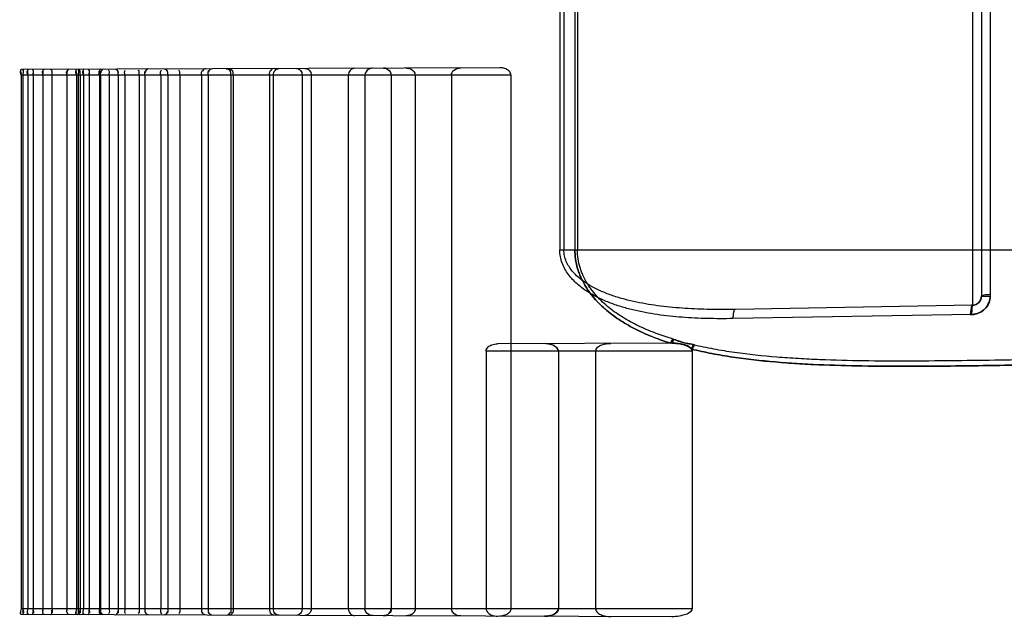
# Model space of a CAD drawing. Header units: millimetres. Extents: x 0 to 297, y 0 to 210.
# Tile 264 of 438: x 146.501 to 146.822, y 157.895 to 158.089. Entities that reach past the tile are written whole.
import ezdxf

# ---------------------------------------------------------------- set-up
doc = ezdxf.new("R2010")
doc.units = ezdxf.units.MM
doc.header["$LTSCALE"] = 16.335
doc.layers.add('INTFCLR_72935', color=7, linetype='CONTINUOUS')

msp = doc.modelspace()

# ---------------------------------------------------------------- linework, layer by layer
at = {"layer": 'INTFCLR_72935', "color": 9, "linetype": 'Continuous'}
for p, q in [((146.8116880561, 158.1760212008), (146.8116880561, 157.9959182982)), ((146.8146356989, 158.1730216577), (146.8146356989, 157.9989178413)), ((146.8174984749, 158.173021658), (146.8174984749, 157.9989178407)), ((146.6772956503, 158.1579697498), (146.6772956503, 158.0139697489)), ((146.6786515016, 158.1579697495), (146.6786515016, 158.0139697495)), ((146.6822200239, 158.1579697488), (146.6822200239, 158.0139697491)), ((146.6830538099, 158.1579697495), (146.6830538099, 158.0139697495)), ((146.6577480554, 158.073359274), (146.5018711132, 158.0728151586)), ((146.6613663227, 158.0709697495), (146.5018176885, 158.0709697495)), ((146.6772956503, 158.0139697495), (146.8386356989, 158.0139697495)), ((146.8146356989, 157.9989178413), (146.817498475, 157.9989178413)), ((146.8116880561, 157.9959182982), (146.73453776, 157.9945716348)), ((146.8115492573, 157.9929187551), (146.7336931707, 157.9915720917)), ((146.7138262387, 157.9835550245), (146.6570361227, 157.9833567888)), ((146.7139990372, 157.9849371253), (146.7133442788, 157.9835533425)), ((146.7139990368, 157.9849371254), (146.7133442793, 157.9835533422)), ((146.7144760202, 157.9847869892), (146.7138262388, 157.9835550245)), ((146.7144760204, 157.9847869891), (146.7138262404, 157.9835550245)), ((146.7203915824, 157.9809697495), (146.6532997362, 157.9809697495)), ((146.7203915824, 157.8969697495), (146.5018176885, 157.8969697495)), ((146.7138262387, 157.8943844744), (146.5018711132, 157.8951243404))]:
    msp.add_line(p, q, dxfattribs=at)
at = {"layer": 'INTFCLR_72935', "color": 6, "linetype": 'Continuous'}
for p, q in [((146.5018176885, 158.0709697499), (146.5018176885, 157.8969697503)), ((146.5023937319, 158.0709697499), (146.5023937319, 157.8969697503)), ((146.5039689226, 158.0709697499), (146.5039689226, 157.8969697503)), ((146.5057140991, 158.0709697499), (146.5057140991, 157.8969697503)), ((146.5088991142, 158.0709697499), (146.5088991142, 157.8969697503)), ((146.5118667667, 158.0709697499), (146.5118667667, 157.8969697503)), ((146.516735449, 158.0709697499), (146.516735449, 157.8969697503)), ((146.5198224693, 158.0709697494), (146.5198224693, 157.8969697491)), ((146.5204377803, 158.0709697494), (146.5204377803, 157.8969697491)), ((146.5210225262, 158.0709697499), (146.5210225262, 157.8969697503)), ((146.5220922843, 158.0709697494), (146.5220922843, 157.8969697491)), ((146.5239584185, 158.0709697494), (146.5239584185, 157.8969697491)), ((146.5273085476, 158.0709697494), (146.5273085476, 157.8969697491)), ((146.527698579, 158.0709697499), (146.527698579, 157.8969697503)), ((146.5304890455, 158.0709697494), (146.5304890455, 157.8969697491)), ((146.5334605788, 158.0709697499), (146.5334605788, 157.8969697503)), ((146.5356231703, 158.0709697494), (146.5356231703, 157.8969697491)), ((146.5402347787, 158.0709697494), (146.5402347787, 157.8969697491)), ((146.5421382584, 158.0709697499), (146.5421382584, 157.8969697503)), ((146.5473030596, 158.0709697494), (146.5473030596, 157.8969697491)), ((146.5496179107, 158.0709697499), (146.5496179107, 157.8969697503)), ((146.5535364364, 158.0709697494), (146.5535364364, 157.8969697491)), ((146.5606022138, 158.0709697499), (146.5606022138, 157.8969697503)), ((146.5627800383, 158.0709697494), (146.5627800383, 157.8969697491)), ((146.5701868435, 158.0709697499), (146.5701868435, 157.8969697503)), ((146.5709412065, 158.0709697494), (146.5709412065, 157.8969697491)), ((146.5827520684, 158.0709697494), (146.5827520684, 157.8969697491)), ((146.5839775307, 158.0709697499), (146.5839775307, 157.8969697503)), ((146.5933507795, 158.0709697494), (146.5933507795, 157.8969697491)), ((146.5963263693, 158.0709697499), (146.5963263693, 157.8969697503)), ((146.6084068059, 158.0709697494), (146.6084068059, 157.8969697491)), ((146.6138194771, 158.0709697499), (146.6138194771, 157.8969697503)), ((146.6223729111, 158.0709697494), (146.6223729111, 157.8969697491)), ((146.6302012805, 158.0709697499), (146.6302012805, 157.8969697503)), ((146.6420055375, 158.0709697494), (146.6420055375, 157.8969697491)), ((146.6613663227, 158.0709697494), (146.6613663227, 157.8969697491)), ((146.6532997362, 157.9809697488), (146.6532997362, 157.8969697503)), ((146.6768246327, 157.9809697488), (146.6768246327, 157.8969697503)), ((146.6889655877, 157.9809697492), (146.6889655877, 157.8969697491)), ((146.7203915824, 157.9809697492), (146.7203915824, 157.8969697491))]:
    msp.add_line(p, q, dxfattribs=at)
at = {"layer": 'INTFCLR_72935', "color": 7, "linetype": 'Continuous'}
for p, q in [((146.8113990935, 157.9958992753), (146.8109660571, 157.9928807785)), ((146.8115492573, 157.9929187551), (146.8116880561, 157.9959182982)), ((146.6736402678, 157.9833018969), (146.6723072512, 157.9834100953)), ((146.7207773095, 157.9831152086), (146.7201617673, 157.9816399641)), ((146.6723072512, 157.8945294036), (146.6736418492, 157.8946378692)), ((146.6736402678, 157.894637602), (146.6723072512, 157.8945294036))]:
    msp.add_line(p, q, dxfattribs=at)
for points in [[(146.6207108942, 158.0731028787), (146.6206268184, 158.0731279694), (146.6205412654, 158.07315052), (146.6204542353, 158.073170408), (146.6203656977, 158.0731875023), (146.6202756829, 158.0732016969), (146.6201842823, 158.0732128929), (146.6200915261, 158.0732209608), (146.6199973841, 158.0732257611), (146.6199018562, 158.0732271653)], [(146.627269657, 158.0732528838), (146.6273729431, 158.0732517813), (146.6274769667, 158.0732476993), (146.6275817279, 158.0732405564), (146.6276881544, 158.0732301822), (146.6277953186, 158.0732165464), (146.6279004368, 158.0732000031), (146.6280025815, 158.0731808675), (146.6281026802, 158.0731591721), (146.6282007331, 158.0731350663)], [(146.6207108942, 157.8948366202), (146.6206268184, 157.8948115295), (146.6205412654, 157.894788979), (146.6204542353, 157.8947690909), (146.6203656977, 157.8947519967), (146.6202756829, 157.8947378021), (146.6201842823, 157.8947266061), (146.6200915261, 157.8947185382), (146.6199973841, 157.8947137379), (146.6199018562, 157.8947123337)], [(146.6281967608, 157.8948033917), (146.6281006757, 157.8947798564), (146.6280028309, 157.894758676), (146.6279032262, 157.8947399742), (146.6278018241, 157.8947238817), (146.6276986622, 157.8947105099), (146.6275938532, 157.894699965), (146.6274874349, 157.894692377), (146.6273793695, 157.8946878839), (146.627269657, 157.8946866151)]]:
    msp.add_lwpolyline(points, dxfattribs=at)
at = {"layer": 'INTFCLR_72935', "color": 6, "linetype": 'Continuous'}
for points in [[(146.7203915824, 157.9809697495), (146.7203909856, 157.9810046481), (146.7203891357, 157.9810396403), (146.7203860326, 157.9810747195), (146.7203817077, 157.9811098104), (146.7203761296, 157.981144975), (146.7203692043, 157.9811804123), (146.7203609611, 157.9812161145), (146.7203513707, 157.9812520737), (146.7203402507, 157.9812884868), (146.7203276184, 157.9813253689), (146.7203134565, 157.9813626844), (146.7202975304, 157.9814005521), (146.7202798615, 157.9814389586), (146.7202604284, 157.9814778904), (146.7202389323, 157.981517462), (146.7202152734, 157.9815576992), (146.7201895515, 157.9815985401), (146.7201617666, 157.981639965)], [(146.7201617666, 157.981639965), (146.7202126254, 157.9815614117), (146.7202569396, 157.9814836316), (146.7202947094, 157.9814067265), (146.7203256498, 157.9813307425), (146.7203500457, 157.9812558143), (146.7203687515, 157.9811821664), (146.7203820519, 157.9811099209), (146.7203896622, 157.9810390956), (146.7203915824, 157.9809697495)]]:
    msp.add_lwpolyline(points, dxfattribs=at)
at = {"layer": 'INTFCLR_72935', "color": 9, "linetype": 'Continuous'}
for centre, radius, start, end in [((146.8116356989, 157.9989178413), 0.003, 270.999999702, 359.999999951), ((146.7060735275, 157.9589249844), 0.0271927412, 72.0011654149, 73.0548075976)]:
    msp.add_arc(centre, radius, start, end, dxfattribs=at)
at = {"layer": 'INTFCLR_72935', "color": 7, "linetype": 'Continuous'}
msp.add_arc((146.7138769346, 157.968089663), 0.0154654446, 83.9745407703, 90.18781689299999, dxfattribs=at)
at = {"layer": 'INTFCLR_72935', "color": 6, "linetype": 'Continuous'}
for points, knots in [([(146.6613663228, 158.0709697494), (146.6613663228, 158.0714718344), (146.6608017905, 158.0724668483), (146.6593776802, 158.0731911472), (146.6583044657, 158.0733612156), (146.6577480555, 158.0733592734)], [0, 0, 0, 0, 0.3202298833, 0.6451192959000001, 1, 1, 1, 1]), ([(146.5839775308, 158.0709697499), (146.5839775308, 158.0715108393), (146.5843259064, 158.0725950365), (146.5853784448, 158.073106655), (146.5858661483, 158.0731083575)], [0, 0, 0, 0, 0.5259443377, 1, 1, 1, 1]), ([(146.5915430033, 158.0731281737), (146.5920162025, 158.0731298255), (146.5930385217, 158.0725738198), (146.5933507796, 158.0715100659), (146.5933507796, 158.0709697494)], [0, 0, 0, 0, 0.4668903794, 1, 1, 1, 1]), ([(146.5942133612, 158.0731374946), (146.5947648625, 158.0731394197), (146.5958987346, 158.0726457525), (146.5963263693, 158.0715099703), (146.5963263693, 158.0709697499)], [0, 0, 0, 0, 0.5051681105, 1, 1, 1, 1]), ([(146.6105868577, 158.0731946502), (146.6100134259, 158.0731926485), (146.6088413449, 158.0726933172), (146.6084068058, 158.0715204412), (146.6084068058, 158.0709697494)], [0, 0, 0, 0, 0.5101161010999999, 1, 1, 1, 1]), ([(146.616383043, 158.0732148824), (146.6159284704, 158.0732132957), (146.614697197, 158.0729695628), (146.6138194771, 158.0717321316), (146.6138194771, 158.0709697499)], [0, 0, 0, 0, 0.3735344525, 1, 1, 1, 1]), ([(146.6420055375, 158.0709697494), (146.6420055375, 158.0714991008), (146.6427102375, 158.0728903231), (146.644221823, 158.0733120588), (146.6450838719, 158.0733150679)], [0, 0, 0, 0, 0.3804436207, 1, 1, 1, 1]), ([(146.653299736, 157.9809697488), (146.653299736, 157.9814746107), (146.6538493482, 157.9824198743), (146.6552849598, 157.9831729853), (146.6563952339, 157.9833545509), (146.6570361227, 157.9833567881)], [0, 0, 0, 0, 0.3151023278, 0.5999960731, 1, 1, 1, 1]), ([(146.6889655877, 157.9809697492), (146.6889655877, 157.9814385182), (146.6895963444, 157.9824075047), (146.6914047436, 157.9832604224), (146.6929394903, 157.9834821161), (146.6939068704, 157.9834854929)], [0, 0, 0, 0, 0.2363512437, 0.5122483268, 1, 1, 1, 1]), ([(146.5858661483, 157.8948311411), (146.5853687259, 157.8948328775), (146.5843162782, 157.8953576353), (146.5839775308, 157.8964385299), (146.5839775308, 157.8969697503)], [0, 0, 0, 0, 0.4835730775, 1, 1, 1, 1]), ([(146.5933507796, 157.8969697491), (146.5933507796, 157.8964190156), (146.5930292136, 157.8953512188), (146.592005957, 157.8948097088), (146.5915430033, 157.8948113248)], [0, 0, 0, 0, 0.5432957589, 1, 1, 1, 1]), ([(146.5963263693, 157.8969697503), (146.5963263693, 157.8964203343), (146.5958884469, 157.8952826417), (146.5947557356, 157.8948001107), (146.5942133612, 157.894802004)], [0, 0, 0, 0, 0.5032232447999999, 1, 1, 1, 1]), ([(146.6084068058, 157.8969697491), (146.6084068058, 157.8964100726), (146.6088514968, 157.8952353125), (146.6100223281, 157.8947468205), (146.6105868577, 157.89474485)], [0, 0, 0, 0, 0.4978400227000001, 1, 1, 1, 1]), ([(146.6163830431, 157.8947246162), (146.6159284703, 157.8947262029), (146.6146971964, 157.8949699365), (146.613819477, 157.8962073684), (146.613819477, 157.8969697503)], [0, 0, 0, 0, 0.3735344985, 1, 1, 1, 1]), ([(146.6450838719, 157.8946244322), (146.6445087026, 157.8946264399), (146.643126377, 157.8948526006), (146.6420055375, 157.8961663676), (146.6420055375, 157.8969697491)], [0, 0, 0, 0, 0.4172290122, 1, 1, 1, 1]), ([(146.6532997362, 157.8969697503), (146.6532997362, 157.8964648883), (146.6538493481, 157.8955196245), (146.65528496, 157.8947665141), (146.6563952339, 157.8945849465), (146.6570361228, 157.8945827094)], [0, 0, 0, 0, 0.3151023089, 0.5999960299, 1, 1, 1, 1]), ([(146.6613663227, 157.8969697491), (146.6613663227, 157.8964676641), (146.6608017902, 157.8954726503), (146.6593776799, 157.8947483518), (146.6583044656, 157.8945782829), (146.6577480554, 157.8945802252)], [0, 0, 0, 0, 0.3202298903, 0.6451193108, 1, 1, 1, 1]), ([(146.6889655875, 157.8969697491), (146.6889655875, 157.89650098), (146.6895963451, 157.895531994), (146.6914047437, 157.8946790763), (146.6929394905, 157.8944573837), (146.6939068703, 157.8944540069)], [0, 0, 0, 0, 0.2363512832, 0.5122483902, 1, 1, 1, 1]), ([(146.7203915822, 157.8969697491), (146.7203915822, 157.8964616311), (146.7194887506, 157.8955122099), (146.7179631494, 157.8949304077), (146.7160206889, 157.8944769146), (146.7146382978, 157.8943816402), (146.7138262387, 157.8943844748)], [0, 0, 0, 0, 0.2045429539, 0.4440135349, 0.6731035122, 1, 1, 1, 1])]:
    msp.add_open_spline(points, degree=3, knots=knots, dxfattribs=at)
for points in [[(146.5018176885, 158.0709697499), (146.5018176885, 158.0714454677), (146.5013603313, 158.0723951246), (146.5018360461, 158.0723967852)], [(146.5018711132, 158.0728151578), (146.5013738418, 158.072813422), (146.5018185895, 158.0718215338), (146.5018185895, 158.0713242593)], [(146.5022795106, 158.0728165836), (146.5027794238, 158.0728183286), (146.5023915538, 158.0718209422), (146.5023915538, 158.0713210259)], [(146.5023937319, 158.0709697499), (146.5023937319, 158.0714494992), (146.5028296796, 158.0724100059), (146.5023499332, 158.0724083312)], [(146.5039689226, 158.0709697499), (146.5039689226, 158.0714494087), (146.5035702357, 158.072404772), (146.5040498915, 158.0724064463)], [(146.5041920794, 158.0728232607), (146.5036863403, 158.0728214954), (146.503972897, 158.0718276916), (146.503972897, 158.0713219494)], [(146.5054274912, 158.0728275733), (146.5059376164, 158.072829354), (146.5057087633, 158.0718333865), (146.5057087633, 158.0713232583)], [(146.5057140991, 158.0709697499), (146.5057140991, 158.0714506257), (146.506088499, 158.0724101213), (146.5056076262, 158.0724084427)], [(146.5088991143, 158.0709697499), (146.5088991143, 158.0714522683), (146.5085607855, 158.0724084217), (146.5090433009, 158.072410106)], [(146.5093011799, 158.0728410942), (146.5087788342, 158.0728392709), (146.5089063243, 158.0718469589), (146.5089063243, 158.0713246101)], [(146.5113955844, 158.0728484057), (146.5119269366, 158.0728502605), (146.5118582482, 158.0718543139), (146.5118582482, 158.0713229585)], [(146.5118667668, 158.0709697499), (146.5118667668, 158.0714553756), (146.5121805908, 158.0724181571), (146.5116949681, 158.072416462)], [(146.5167354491, 158.0709697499), (146.5167354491, 158.0714593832), (146.5164578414, 158.0724215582), (146.5169474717, 158.0724232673)], [(146.517333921, 158.072869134), (146.5167830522, 158.0728672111), (146.516745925, 158.0718755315), (146.516745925, 158.0713246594)], [(146.5198224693, 158.0709697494), (146.5198224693, 158.0714616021), (146.5193505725, 158.0724434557), (146.5198424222, 158.0724451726)], [(146.5198807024, 158.0728780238), (146.5193664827, 158.0728762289), (146.519823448, 158.0718506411), (146.519823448, 158.0713364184)], [(146.5203126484, 158.0728795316), (146.5208298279, 158.0728813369), (146.5204353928, 158.0718500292), (146.5204353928, 158.0713328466)], [(146.5203454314, 158.0728796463), (146.5208003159, 158.0728812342), (146.5209750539, 158.0721237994), (146.5209750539, 158.0716689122)], [(146.5204377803, 158.0709697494), (146.5204377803, 158.0714659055), (146.5208859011, 158.0724591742), (146.5203897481, 158.0724574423)], [(146.5210225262, 158.0709697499), (146.5210225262, 158.0714627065), (146.5212740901, 158.0724305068), (146.5207811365, 158.0724287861)], [(146.5220922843, 158.0709697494), (146.5220922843, 158.0714657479), (146.5216847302, 158.0724533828), (146.5221807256, 158.0724551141)], [(146.5223363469, 158.0728865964), (146.5218126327, 158.0728847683), (146.5220966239, 158.0718575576), (146.5220966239, 158.0713338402)], [(146.5236442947, 158.0728911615), (146.5241731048, 158.0728930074), (146.5239525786, 158.0718637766), (146.5239525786, 158.0713349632)], [(146.5239584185, 158.0709697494), (146.5239584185, 158.0714671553), (146.5243391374, 158.0724591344), (146.5238417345, 158.0724573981)], [(146.5273085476, 158.0709697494), (146.5273085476, 158.0714687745), (146.5269672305, 158.072456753), (146.5274662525, 158.0724584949)], [(146.5277493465, 158.0729054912), (146.5272067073, 158.072903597), (146.5273164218, 158.0718788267), (146.5273164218, 158.0713361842)], [(146.5276985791, 158.0709697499), (146.5276985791, 158.0714678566), (146.5274844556, 158.0724350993), (146.5279825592, 158.072436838)], [(146.5285218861, 158.0729081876), (146.5280359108, 158.0729064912), (146.5277536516, 158.0721550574), (146.5277536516, 158.0716690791)], [(146.5304890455, 158.0709697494), (146.5304890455, 158.0714721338), (146.5308030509, 158.0724668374), (146.5303006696, 158.0724650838)], [(146.5325436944, 158.0729222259), (146.533050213, 158.072923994), (146.5333997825, 158.072173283), (146.5333997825, 158.0716667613)], [(146.5334605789, 158.0709697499), (146.5334605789, 158.0714734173), (146.5336457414, 158.0724485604), (146.5331420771, 158.0724468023)], [(146.5356231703, 158.0709697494), (146.5356231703, 158.0714762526), (146.5353489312, 158.072469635), (146.5358554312, 158.0724714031)], [(146.5402347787, 158.0709697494), (146.5402347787, 158.071480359), (146.5404796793, 158.0724801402), (146.5399690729, 158.0724783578)], [(146.5421382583, 158.0709697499), (146.5421382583, 158.0714794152), (146.5419926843, 158.0724529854), (146.5425023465, 158.0724547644)], [(146.5432307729, 158.0729595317), (146.5426818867, 158.0729576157), (146.5422076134, 158.0722182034), (146.5422076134, 158.0716693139)], [(146.5473030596, 158.0709697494), (146.5473030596, 158.0714852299), (146.5470994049, 158.0724826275), (146.5476148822, 158.0724844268)], [(146.5484083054, 158.0729776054), (146.5489152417, 158.072979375), (146.549479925, 158.0724054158), (146.549479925, 158.0718984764)], [(146.5496179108, 158.0709697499), (146.5496179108, 158.0714862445), (146.5497303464, 158.0724674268), (146.5492138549, 158.0724656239)], [(146.5535364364, 158.0709697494), (146.5535364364, 158.0714911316), (146.5537072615, 158.0724959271), (146.5531858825, 158.0724941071)], [(146.5606022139, 158.0709697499), (146.5606022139, 158.0714938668), (146.5605333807, 158.072472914), (146.5610574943, 158.0724747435)], [(146.5620341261, 158.0730251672), (146.5615563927, 158.0730234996), (146.5608760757, 158.0726585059), (146.5608760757, 158.0721807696)], [(146.5627800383, 158.0709697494), (146.5627800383, 158.0714971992), (146.5626532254, 158.0724986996), (146.563180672, 158.0725005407)], [(146.5639989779, 158.0730320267), (146.5634814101, 158.07303022), (146.5629161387, 158.0724367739), (146.5629161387, 158.071919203)], [(146.5685993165, 158.0730480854), (146.5691170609, 158.0730498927), (146.5698880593, 158.072698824), (146.5698880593, 158.0721810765)], [(146.5695849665, 158.0730515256), (146.570044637, 158.0730531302), (146.5706746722, 158.0726660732), (146.5706746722, 158.0722063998)], [(146.5701868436, 158.0709697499), (146.5701868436, 158.0715013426), (146.5702170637, 158.0724855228), (146.5696854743, 158.0724836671)], [(146.5709412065, 158.0709697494), (146.5709412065, 158.0715046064), (146.5710298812, 158.0725129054), (146.5704950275, 158.0725110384)], [(146.5827520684, 158.0709697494), (146.5827520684, 158.0715124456), (146.582712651, 158.0725162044), (146.5832553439, 158.0725180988)], [(146.5843703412, 158.0731031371), (146.5838405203, 158.0731012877), (146.5830537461, 158.072742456), (146.5830537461, 158.0722126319)], [(146.5018176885, 157.8969697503), (146.5018176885, 157.8964940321), (146.5013603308, 157.8955443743), (146.5018360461, 157.8955427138)], [(146.5023937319, 157.8969697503), (146.5023937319, 157.8964900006), (146.50282968, 157.8955294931), (146.5023499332, 157.8955311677)], [(146.5039689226, 157.8969697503), (146.5039689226, 157.8964900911), (146.5035702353, 157.8955347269), (146.5040498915, 157.8955330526)], [(146.5057140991, 157.8969697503), (146.5057140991, 157.8964888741), (146.5060884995, 157.8955293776), (146.5056076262, 157.8955310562)], [(146.5088991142, 157.8969697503), (146.5088991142, 157.8964872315), (146.5085607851, 157.8955310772), (146.5090433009, 157.8955293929)], [(146.5118667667, 157.8969697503), (146.5118667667, 157.8964841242), (146.5121805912, 157.8955213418), (146.5116949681, 157.895523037)], [(146.516735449, 157.8969697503), (146.516735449, 157.8964801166), (146.516457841, 157.8955179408), (146.5169474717, 157.8955162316)], [(146.5198224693, 157.8969697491), (146.5198224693, 157.8964778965), (146.5193505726, 157.8954960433), (146.5198424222, 157.8954943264)], [(146.5204377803, 157.8969697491), (146.5204377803, 157.8964735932), (146.520885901, 157.8954803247), (146.5203897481, 157.8954820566)], [(146.5210225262, 157.8969697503), (146.5210225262, 157.8964767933), (146.5212740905, 157.8955089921), (146.5207811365, 157.8955107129)], [(146.5220922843, 157.8969697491), (146.5220922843, 157.8964737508), (146.5216847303, 157.8954861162), (146.5221807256, 157.8954843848)], [(146.5239584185, 157.8969697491), (146.5239584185, 157.8964723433), (146.5243391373, 157.8954803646), (146.5238417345, 157.8954821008)], [(146.5273085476, 157.8969697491), (146.5273085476, 157.8964707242), (146.5269672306, 157.895482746), (146.5274662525, 157.8954810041)], [(146.527698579, 157.8969697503), (146.527698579, 157.8964716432), (146.5274844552, 157.8955043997), (146.5279825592, 157.8955026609)], [(146.5304890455, 157.8969697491), (146.5304890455, 157.8964673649), (146.5308030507, 157.8954726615), (146.5303006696, 157.8954744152)], [(146.5334605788, 157.8969697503), (146.5334605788, 157.8964660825), (146.5336457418, 157.8954909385), (146.5331420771, 157.8954926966)], [(146.5356231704, 157.8969697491), (146.5356231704, 157.8964632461), (146.5353489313, 157.8954698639), (146.5358554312, 157.8954680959)], [(146.5402347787, 157.8969697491), (146.5402347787, 157.8964591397), (146.5404796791, 157.8954593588), (146.5399690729, 157.8954611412)], [(146.5421382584, 157.8969697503), (146.5421382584, 157.8964600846), (146.5419926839, 157.8954865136), (146.5425023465, 157.8954847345)], [(146.5473030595, 157.8969697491), (146.5473030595, 157.8964542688), (146.5470994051, 157.8954568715), (146.5476148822, 157.8954550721)], [(146.5496179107, 157.8969697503), (146.5496179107, 157.8964532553), (146.5497303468, 157.8954720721), (146.5492138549, 157.895473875)], [(146.5535364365, 157.8969697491), (146.5535364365, 157.8964483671), (146.5537072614, 157.8954435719), (146.5531858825, 157.8954453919)], [(146.5606022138, 157.8969697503), (146.5606022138, 157.896445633), (146.5605333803, 157.8954665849), (146.5610574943, 157.8954647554)], [(146.5627800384, 157.8969697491), (146.5627800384, 157.8964422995), (146.5626532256, 157.8954407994), (146.563180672, 157.8954389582)], [(146.5701868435, 157.8969697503), (146.5701868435, 157.8964381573), (146.5702170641, 157.8954539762), (146.5696854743, 157.8954558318)], [(146.5709412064, 157.8969697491), (146.5709412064, 157.8964348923), (146.571029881, 157.8954265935), (146.5704950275, 157.8954284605)], [(146.5827520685, 157.8969697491), (146.5827520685, 157.8964270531), (146.5827126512, 157.8954232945), (146.5832553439, 157.8954214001)], [(146.5018711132, 157.8951243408), (146.5013738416, 157.8951260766), (146.5018185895, 157.896117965), (146.5018185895, 157.8966152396)], [(146.5022795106, 157.895122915), (146.5027794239, 157.89512117), (146.5023915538, 157.8961185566), (146.5023915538, 157.896618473)], [(146.5041920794, 157.8951162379), (146.5036863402, 157.8951180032), (146.503972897, 157.8961118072), (146.503972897, 157.8966175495)], [(146.5054274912, 157.8951119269), (146.505937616, 157.8951101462), (146.5057087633, 157.8961061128), (146.5057087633, 157.8966162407)], [(146.5093011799, 157.8950984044), (146.5087788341, 157.8951002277), (146.5089063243, 157.8960925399), (146.5089063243, 157.8966148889)], [(146.5113955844, 157.8950910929), (146.5119269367, 157.8950892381), (146.5118582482, 157.896085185), (146.5118582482, 157.8966165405)], [(146.517333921, 157.8950703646), (146.516783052, 157.8950722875), (146.516745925, 157.8960639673), (146.516745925, 157.8966148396)], [(146.5198807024, 157.8950614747), (146.5193664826, 157.8950632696), (146.519823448, 157.8960888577), (146.519823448, 157.8966030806)], [(146.5203126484, 157.8950599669), (146.5208298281, 157.8950581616), (146.5204353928, 157.8960894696), (146.5204353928, 157.8966066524)], [(146.5203454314, 157.8950598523), (146.520800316, 157.8950582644), (146.5209750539, 157.8958156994), (146.5209750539, 157.8962705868)], [(146.5223363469, 157.8950529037), (146.5218126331, 157.8950547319), (146.5220966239, 157.8960819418), (146.5220966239, 157.8966056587)], [(146.5236442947, 157.8950483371), (146.524173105, 157.8950464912), (146.5239525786, 157.8960757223), (146.5239525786, 157.8966045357)], [(146.5277493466, 157.8950340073), (146.5272067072, 157.8950359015), (146.5273164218, 157.8960606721), (146.5273164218, 157.8966033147)], [(146.5285218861, 157.895031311), (146.5280359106, 157.8950330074), (146.5277536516, 157.8957844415), (146.5277536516, 157.8962704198)], [(146.5325436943, 157.8950172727), (146.5330502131, 157.8950155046), (146.5333997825, 157.8957662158), (146.5333997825, 157.8962727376)], [(146.543230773, 157.8949799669), (146.5426818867, 157.8949818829), (146.5422076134, 157.8957212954), (146.5422076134, 157.8962701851)], [(146.5484083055, 157.8949618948), (146.5489152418, 157.8949601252), (146.5494799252, 157.8955340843), (146.5494799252, 157.8960410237)], [(146.5620341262, 157.8949143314), (146.5615563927, 157.894915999), (146.5608760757, 157.8952809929), (146.5608760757, 157.8957587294)], [(146.563998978, 157.8949074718), (146.56348141, 157.8949092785), (146.5629161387, 157.8955027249), (146.5629161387, 157.896020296)], [(146.5685993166, 157.8948914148), (146.5691170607, 157.8948896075), (146.5698880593, 157.8952406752), (146.5698880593, 157.8957584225)], [(146.5695849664, 157.8948879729), (146.5700446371, 157.8948863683), (146.5706746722, 157.8952734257), (146.5706746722, 157.8957330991)], [(146.5843703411, 157.894836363), (146.5838405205, 157.8948382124), (146.5830537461, 157.8951970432), (146.5830537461, 157.8957268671)]]:
    msp.add_open_spline(points, degree=3, dxfattribs=at)
at = {"layer": 'INTFCLR_72935', "color": 7, "linetype": 'Continuous'}
for points, knots in [([(146.6199018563, 158.0732271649), (146.620399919, 158.0732241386), (146.6216266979, 158.0729129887), (146.6223783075, 158.0716728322), (146.6223729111, 158.0709697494)], [0, 0, 0, 0, 0.4146537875, 1, 1, 1, 1]), ([(146.6272696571, 158.0732528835), (146.6278077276, 158.073246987), (146.62913233, 158.0730275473), (146.6302062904, 158.0717548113), (146.6302012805, 158.0709697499)], [0, 0, 0, 0, 0.4066738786, 1, 1, 1, 1]), ([(146.8109660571, 157.9928807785), (146.811354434, 157.9928504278), (146.8123317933, 157.9929611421), (146.8140512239, 157.993360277), (146.8164977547, 157.9950117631), (146.8174984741, 157.9973997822), (146.817498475, 157.9989178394)], [0, 0, 0, 0, 0.1191616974, 0.2982287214, 0.5356458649, 1, 1, 1, 1]), ([(146.8146356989, 157.9989178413), (146.8146356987, 157.9981598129), (146.8139748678, 157.996498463), (146.812244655, 157.9958325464), (146.8113990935, 157.9958992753)], [0, 0, 0, 0, 0.4719334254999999, 1, 1, 1, 1]), ([(146.8175267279, 157.9994974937), (146.8175642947, 157.9991124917), (146.8174691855, 157.9981396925), (146.8170942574, 157.9964232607), (146.8154555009, 157.9939624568), (146.8130751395, 157.9929451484), (146.8115492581, 157.9929187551)], [0, 0, 0, 0, 0.1183492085, 0.2963032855, 0.5330930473, 1, 1, 1, 1]), ([(146.8174984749, 157.9989178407), (146.8174982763, 157.9983576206), (146.8173376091, 157.9972293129), (146.8166327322, 157.9956735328), (146.8155149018, 157.9943695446), (146.8138379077, 157.993266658), (146.8124018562, 157.9929339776), (146.8115492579, 157.9929187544)], [0, 0, 0, 0, 0.1803180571, 0.3611061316, 0.5428061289, 0.7255304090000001, 1, 1, 1, 1]), ([(146.8146356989, 157.9989178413), (146.81464412, 157.9990047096), (146.815016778, 157.9991396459), (146.8158569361, 157.9994692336), (146.8168460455, 157.9994318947), (146.8175267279, 157.9994974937)], [0, 0, 0, 0, 0.0875192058, 0.314255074, 1, 1, 1, 1]), ([(146.7138262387, 157.9835550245), (146.7143927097, 157.9835570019), (146.7155717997, 157.9834968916), (146.7173321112, 157.9831973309), (146.7189301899, 157.9826585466), (146.7198895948, 157.9820425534), (146.7201617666, 157.981639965)], [0, 0, 0, 0, 0.2505163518, 0.5214226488, 0.7850911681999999, 1, 1, 1, 1]), ([(146.7204030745, 157.9813588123), (146.7202792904, 157.9817257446), (146.719661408, 157.9821679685), (146.7185744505, 157.9828084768), (146.7171428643, 157.9832336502), (146.715466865, 157.9835044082), (146.7143619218, 157.9835568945), (146.7138262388, 157.9835550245)], [0, 0, 0, 0, 0.1621825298, 0.2875748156, 0.5383459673, 0.7756509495, 1, 1, 1, 1]), ([(146.7138262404, 157.9835550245), (146.7143447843, 157.9835819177), (146.7154090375, 157.9835795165), (146.7170683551, 157.9833858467), (146.7186851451, 157.9829152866), (146.7200101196, 157.9822634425), (146.7201617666, 157.9816399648)], [0, 0, 0, 0, 0.2272619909, 0.4668749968, 0.7191595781, 1, 1, 1, 1]), ([(146.7207773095, 157.9831152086), (146.7199421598, 157.9832596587), (146.7182556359, 157.9834529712), (146.7161950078, 157.9841915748), (146.7149384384, 157.9846262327), (146.7144760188, 157.9847869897)], [0, 0, 0, 0, 0.3890360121, 0.7752831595, 1, 1, 1, 1]), ([(146.7144760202, 157.9847869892), (146.7149780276, 157.9846181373), (146.7159747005, 157.9842687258), (146.7181565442, 157.9834660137), (146.7199501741, 157.9832575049), (146.7211944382, 157.9830430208)], [0, 0, 0, 0, 0.2283459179, 0.4556472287, 1, 1, 1, 1]), ([(146.7211895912, 157.9830341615), (146.7202229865, 157.9832504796), (146.7178920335, 157.9834485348), (146.7157390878, 157.9843772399), (146.71447602, 157.9847869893)], [0, 0, 0, 0, 0.4272435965, 1, 1, 1, 1]), ([(146.6768246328, 157.9809697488), (146.6768241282, 157.9815321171), (146.6759586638, 157.982616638), (146.6742393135, 157.9832496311), (146.6729586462, 157.983407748), (146.6723072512, 157.9834100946)], [0, 0, 0, 0, 0.3065340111, 0.6449374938, 1, 1, 1, 1]), ([(146.6768246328, 157.9809697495), (146.6768271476, 157.981530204), (146.6758130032, 157.9827949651), (146.6744548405, 157.9831644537), (146.6736402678, 157.9833018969)], [0, 0, 0, 0, 0.4042129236, 1, 1, 1, 1]), ([(146.6736418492, 157.9833016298), (146.6742181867, 157.9832043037), (146.6754919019, 157.9828848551), (146.6768378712, 157.9817560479), (146.6768246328, 157.9809697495)], [0, 0, 0, 0, 0.4263581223, 1, 1, 1, 1]), ([(146.7201617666, 157.9816399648), (146.7201929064, 157.9817788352), (146.7206837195, 157.981754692), (146.7206839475, 157.982485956), (146.7209938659, 157.9828270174), (146.7211895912, 157.9830341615)], [0, 0, 0, 0, 0.2382585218, 0.5228998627, 1, 1, 1, 1]), ([(146.7211944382, 157.9830430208), (146.7211045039, 157.9829478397), (146.7207341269, 157.9824414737), (146.7205109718, 157.9818399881), (146.7204030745, 157.9813588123)], [0, 0, 0, 0, 0.2098291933, 1, 1, 1, 1]), ([(146.6199018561, 157.8947123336), (146.620399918, 157.89471536), (146.6216266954, 157.8950265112), (146.6223783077, 157.8962666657), (146.6223729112, 157.8969697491)], [0, 0, 0, 0, 0.4146531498, 1, 1, 1, 1]), ([(146.6302012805, 157.8969697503), (146.6302014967, 157.8964437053), (146.6295186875, 157.8951053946), (146.6280793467, 157.8946973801), (146.6272696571, 157.8946866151)], [0, 0, 0, 0, 0.3938033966, 1, 1, 1, 1]), ([(146.6302012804, 157.8969697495), (146.6302016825, 157.8964223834), (146.6296416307, 157.8953824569), (146.6286701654, 157.8949268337), (146.6281967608, 157.8948033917)], [0, 0, 0, 0, 0.528039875, 1, 1, 1, 1]), ([(146.6723072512, 157.8945294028), (146.6727884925, 157.8945314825), (146.6738387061, 157.89462715), (146.6755370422, 157.8950876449), (146.6768303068, 157.8961892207), (146.6768246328, 157.8969697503)], [0, 0, 0, 0, 0.2647159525, 0.5706474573, 1, 1, 1, 1]), ([(146.6768246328, 157.8969697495), (146.6768271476, 157.8964092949), (146.6758130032, 157.8951445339), (146.6744548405, 157.8947750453), (146.6736402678, 157.894637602)], [0, 0, 0, 0, 0.4042129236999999, 1, 1, 1, 1]), ([(146.6736418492, 157.8946378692), (146.6742181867, 157.8947351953), (146.6754919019, 157.8950546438), (146.6768378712, 157.8961834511), (146.6768246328, 157.8969697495)], [0, 0, 0, 0, 0.4263581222, 1, 1, 1, 1])]:
    msp.add_open_spline(points, degree=3, knots=knots, dxfattribs=at)
for points in [[(146.6223729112, 158.0709697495), (146.6223732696, 158.0714921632), (146.6222867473, 158.0722659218), (146.6217888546, 158.072424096)], [(146.6223729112, 157.8969697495), (146.6223732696, 157.8964473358), (146.6222867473, 157.8956735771), (146.6217888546, 157.895515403)]]:
    msp.add_open_spline(points, degree=3, dxfattribs=at)
at = {"layer": 'INTFCLR_72935', "color": 9, "linetype": 'Continuous'}
for points, knots in [([(146.7336931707, 157.9915720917), (146.7309187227, 157.9915241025), (146.7254023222, 157.9915268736), (146.717180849, 157.9919086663), (146.7090700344, 157.9927693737), (146.702409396, 157.9940096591), (146.6971954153, 157.9954291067), (146.6940000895, 157.9965299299), (146.6915056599, 157.9975619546), (146.6890656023, 157.9987033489), (146.6861254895, 158.0003597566), (146.6834060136, 158.0023940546), (146.6814395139, 158.004306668), (146.6800905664, 158.0059191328), (146.6789296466, 158.0077072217), (146.6780223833, 158.0096621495), (146.6774329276, 158.0117684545), (146.6772956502, 158.0132315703), (146.6772956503, 158.0139697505)], [0, 0, 0, 0, 0.1264469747, 0.2512990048, 0.3748752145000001, 0.4978716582, 0.5595247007, 0.6209863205, 0.6517232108, 0.6825007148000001, 0.7437042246, 0.8051861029, 0.8366130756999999, 0.8685369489, 0.9007853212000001, 0.9334888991, 0.9663620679, 1, 1, 1, 1]), ([(146.73453776, 157.9945716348), (146.7317884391, 157.9945236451), (146.72632343, 157.9945132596), (146.7181797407, 157.9948251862), (146.7101487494, 157.9955545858), (146.703549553, 157.9966154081), (146.6983794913, 157.9978427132), (146.6952108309, 157.9987926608), (146.6927361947, 157.9996883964), (146.6903258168, 158.0006755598), (146.6874257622, 158.002103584), (146.6847270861, 158.0038752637), (146.6827666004, 158.0055410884), (146.6814294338, 158.0069422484), (146.6802817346, 158.0085001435), (146.6793763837, 158.0102019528), (146.6787901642, 158.0120421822), (146.6786491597, 158.0133255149), (146.6786515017, 158.0139697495)], [0, 0, 0, 0, 0.1297370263, 0.2577888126, 0.3843769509, 0.51001805, 0.5727306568, 0.6349830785, 0.6659669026, 0.6968688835, 0.757848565, 0.8182117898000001, 0.8486038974, 0.8790715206, 0.9093825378, 0.9396318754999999, 0.9696037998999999, 1, 1, 1, 1]), ([(146.7133442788, 157.9835533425), (146.7124388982, 157.9838415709), (146.7106349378, 157.9844458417), (146.707077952, 157.9857699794), (146.702737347, 157.9876617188), (146.6977470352, 157.9903878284), (146.693847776, 157.9931163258), (146.6909603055, 157.9956243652), (146.6889320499, 157.9976880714), (146.6873917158, 157.9995617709), (146.6862647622, 158.0011631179), (146.6852108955, 158.0028441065), (146.6842956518, 158.004622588), (146.6835467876, 158.0064854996), (146.6829146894, 158.0084116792), (146.682368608, 158.0109068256), (146.6822200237, 158.0129470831), (146.6822200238, 158.0139697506)], [0, 0, 0, 0, 0.0612913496, 0.1226963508, 0.2448017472, 0.366370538, 0.4889641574, 0.5508997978, 0.6128751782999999, 0.6754065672, 0.7071123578, 0.7391350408, 0.8033444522, 0.8357786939, 0.8685765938, 0.9340309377, 1, 1, 1, 1]), ([(146.6822200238, 158.0139697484), (146.682220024, 158.0129475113), (146.6823685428, 158.0109072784), (146.6829143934, 158.0084128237), (146.6835458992, 158.0064881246), (146.6842925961, 158.004629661), (146.6852045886, 158.0028556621), (146.6862554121, 158.0011772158), (146.6873805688, 157.9995763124), (146.689524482, 157.9969651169), (146.6919941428, 157.9946597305), (146.6942553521, 157.992892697), (146.6957968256, 157.9917684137), (146.6985755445, 157.9899347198), (146.7019172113, 157.9881094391), (146.7053636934, 157.9865170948), (146.7088638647, 157.9850684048), (146.7115429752, 157.9841267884), (146.7133442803, 157.983553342)], [0, 0, 0, 0, 0.0659426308, 0.1314247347, 0.1641773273, 0.1965294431, 0.2605511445, 0.2924955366, 0.3242281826, 0.3867183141, 0.5101407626, 0.5410443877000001, 0.5718487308, 0.6331896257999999, 0.7556907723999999, 0.8169863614, 0.8780550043, 1, 1, 1, 1]), ([(146.7139990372, 157.9849371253), (146.7130996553, 157.985212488), (146.7113072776, 157.9857889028), (146.7077721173, 157.9870477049), (146.7034607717, 157.9888507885), (146.6985014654, 157.9914481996), (146.6946194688, 157.9940495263), (146.6917481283, 157.9964490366), (146.6897283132, 157.998415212), (146.6882012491, 158.0002101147), (146.6870742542, 158.0017364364), (146.6860306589, 158.0033421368), (146.6851174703, 158.0050389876), (146.6843750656, 158.006821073), (146.68374355, 158.0086583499), (146.6832024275, 158.0110419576), (146.6830527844, 158.0129927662), (146.68305381, 158.0139697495)], [0, 0, 0, 0, 0.06220325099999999, 0.1244892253, 0.2481372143, 0.3709025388, 0.4942158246, 0.5562665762, 0.6181693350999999, 0.6804001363, 0.7118692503, 0.7435867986, 0.8069959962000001, 0.8389352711, 0.871178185, 0.9353900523, 1, 1, 1, 1]), ([(146.73453776, 157.9945716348), (146.7341784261, 157.9945653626), (146.7337266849, 157.9931777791), (146.7336818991, 157.9922812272), (146.7336931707, 157.9915720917)], [0, 0, 0, 0, 0.3363129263, 1, 1, 1, 1]), ([(146.8326357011, 157.9765241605), (146.8280300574, 157.9764440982), (146.8186069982, 157.9762895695), (146.8043968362, 157.9760993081), (146.7900356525, 157.9760013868), (146.775764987, 157.9760823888), (146.7615836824, 157.9764632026), (146.7509983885, 157.9771001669), (146.7439877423, 157.9777458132), (146.7393607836, 157.9782381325), (146.7336330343, 157.9789826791), (146.7268418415, 157.9801277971), (146.7223724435, 157.9810952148), (146.7201617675, 157.9816399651)], [0, 0, 0, 0, 0.1224441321, 0.2505140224, 0.3777622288, 0.5041927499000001, 0.6298397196, 0.7548262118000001, 0.7859775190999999, 0.8169773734, 0.8785095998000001, 0.9394787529, 1, 1, 1, 1]), ([(146.7201617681, 157.9816399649), (146.7223758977, 157.9810943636), (146.7257301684, 157.9803684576), (146.7302436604, 157.9795540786), (146.7371226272, 157.9784620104), (146.7452472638, 157.9775630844), (146.7546021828, 157.9768835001), (146.7640607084, 157.976394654), (146.775939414, 157.9760796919), (146.7902309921, 157.9760017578), (146.804566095, 157.9761012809), (146.8187059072, 157.9762911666), (146.8280674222, 157.9764447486), (146.8326356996, 157.9765241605)], [0, 0, 0, 0, 0.06061619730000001, 0.09117394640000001, 0.1219094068, 0.2457497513, 0.3082787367, 0.3712321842, 0.4974914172, 0.6241049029, 0.7511205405, 0.878548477, 1, 1, 1, 1]), ([(146.7207773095, 157.9831152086), (146.7229778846, 157.9825894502), (146.7263142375, 157.9819013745), (146.7308016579, 157.9811331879), (146.7376423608, 157.9800915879), (146.7457199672, 157.9792398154), (146.7550199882, 157.9786038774), (146.7644242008, 157.9781409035), (146.7762343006, 157.9778525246), (146.7904435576, 157.9777893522), (146.804696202, 157.9778960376), (146.8187651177, 157.9780884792), (146.8280832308, 157.9782429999), (146.8326356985, 157.97832236)], [0, 0, 0, 0, 0.0604906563, 0.0910208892, 0.1217192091, 0.2454818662, 0.3080088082, 0.3709441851, 0.4972011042, 0.6238179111, 0.750836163, 0.878266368, 1, 1, 1, 1])]:
    msp.add_open_spline(points, degree=3, knots=knots, dxfattribs=at)

doc.saveas('drawing.dxf')
